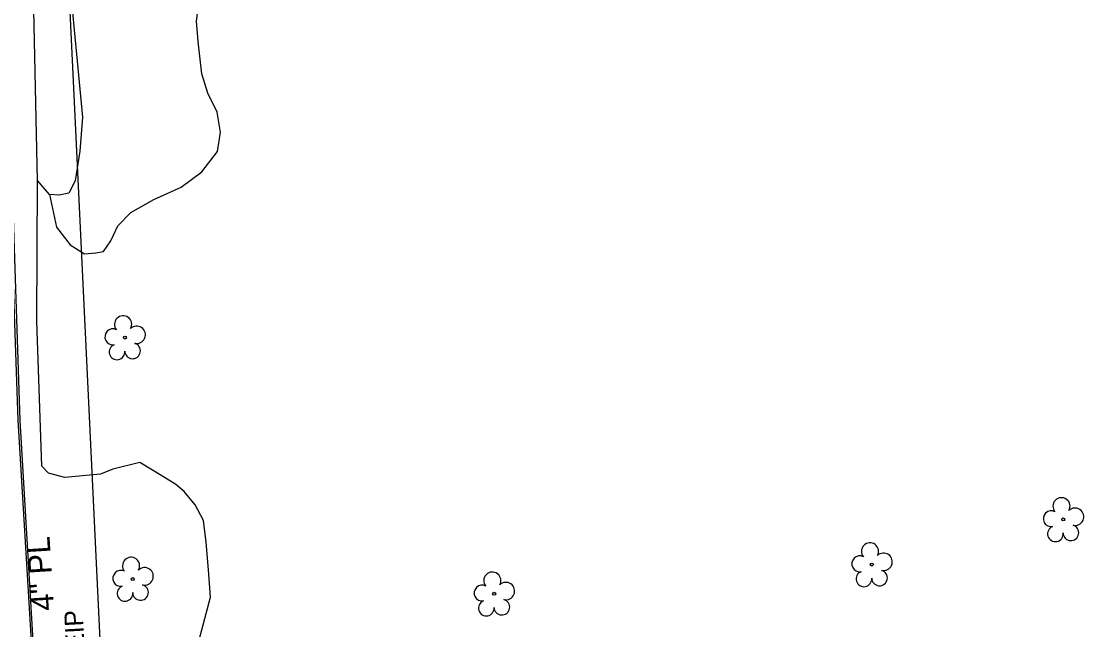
# Model space of a CAD drawing. Extents: x 2364404 to 2371833, y 798876 to 809754.
# Drawn here: x 2368827.2 to 2369057.7, y 804256.5 to 804388.6 of the extents above; entities that cross this region are included whole.
import ezdxf

# ---------------------------------------------------------------- set-up
doc = ezdxf.new("R2010")
doc.units = 0
for name, color, linetype in [('Exist Property Iron Pin Text', 7, 'Continuous'), ('Exist Right of Way Line', 7, 'Continuous'), ('Exist Utilities Gas UG Line SUE LOS B Text', 7, 'Continuous'), ('Exist Utilities Telephone UG FO SUE LOS B', 7, 'Continuous'), ('Exist Utilities Telephone UG FO SUE LOS C', 7, 'Continuous'), ('Exist Vegetation Hedge Row', 7, 'Continuous'), ('Exist Vegetation Tree CELL', 7, 'Continuous'), ('Exist Vegetation Woods Line', 7, 'Continuous')]:
    doc.layers.add(name, color=color, linetype=linetype)

msp = doc.modelspace()

# ---------------------------------------------------------------- linework, layer by layer
at = {"layer": 'Exist Right of Way Line'}
msp.add_line((2368872.19, 803672.3), (2368827.48, 804605.54), dxfattribs=at)
at = {"layer": 'Exist Utilities Telephone UG FO SUE LOS B'}
msp.add_lwpolyline([(2368861.04, 803605.91), (2368858.64, 803656.12), (2368855.27, 803706.1), (2368852.87, 803755.04), (2368850.2, 803804.85), (2368848.52, 803855.5), (2368846.96, 803898.33), (2368843.97, 803954.5), (2368841.85, 804004.47), (2368839.26, 804054.26), (2368838.03, 804081.66), (2368836.49, 804103.63), (2368834.47, 804153.29), (2368831.66, 804203.01), (2368829.46, 804252.85), (2368826.52, 804302.03), (2368824.79, 804352.47), (2368821.52, 804400.42)], dxfattribs=at)
at = {"layer": 'Exist Utilities Telephone UG FO SUE LOS C'}
msp.add_lwpolyline([(2368850.83, 803804.74), (2368849.01, 803855.51), (2368847.61, 803898.4), (2368844.52, 803954.53), (2368842.35, 804004.48), (2368839.7, 804054.27), (2368838.51, 804081.64), (2368836.86, 804103.68), (2368834.89, 804153.27), (2368832.04, 804202.98), (2368829.83, 804252.87), (2368826.94, 804302), (2368825.25, 804352.51), (2368822.14, 804400.4), (2368819.84, 804451.58), (2368818.3, 804481.26)], dxfattribs=at)
at = {"layer": 'Exist Vegetation Hedge Row'}
msp.add_line((2368830.57, 804323.56), (2368830.67, 804354.07), dxfattribs=at)
for points in [[(2368833.29, 804351), (2368834.83, 804343.93), (2368837.81, 804340.06), (2368840.88, 804338.17), (2368843.37, 804338.37), (2368845, 804338.63), (2368846.64, 804340.97), (2368848.16, 804344.22), (2368850.98, 804347.12), (2368855.97, 804349.92), (2368861.91, 804352.63), (2368866.35, 804355.93), (2368869.75, 804360.38), (2368870.4, 804364.53), (2368869.71, 804368.89), (2368867.7, 804373.02), (2368866.35, 804377.23), (2368865.55, 804384.26), (2368865.19, 804388.61), (2368865.68, 804392.45)], [(2368864.45, 804249.43), (2368868.28, 804263.6), (2368867.83, 804269.55), (2368867.34, 804275.53), (2368866.72, 804280.26), (2368864.93, 804283.66), (2368862.52, 804286.56), (2368860.74, 804288.08), (2368858.07, 804289.76), (2368852.94, 804292.86), (2368847.04, 804291.41), (2368844.38, 804290.34), (2368836.61, 804289.63), (2368833.09, 804290.56), (2368831.61, 804292.05), (2368830.57, 804323.56)]]:
    msp.add_lwpolyline(points, dxfattribs=at)
at = {"layer": 'Exist Vegetation Tree CELL'}
for p, q in [((2368849.67, 804319.98), (2368849.67, 804319.98)), ((2369053.29, 804280.49), (2369053.29, 804280.49)), ((2369011.74, 804270.7), (2369011.74, 804270.7)), ((2368851.39, 804267.55), (2368851.39, 804267.55)), ((2368929.8, 804264.35), (2368929.8, 804264.35))]:
    msp.add_line(p, q, dxfattribs=at)
for centre in [(2368849.67, 804319.98), (2369053.29, 804280.49), (2369011.74, 804270.7), (2368851.39, 804267.55), (2368929.8, 804264.35)]:
    msp.add_circle(centre, 0.326, dxfattribs=at)
for centre, radius, start, end in [((2368849.28, 804322.85), 1.86, 330.1651, 219.7134), ((2368847.06, 804320.13), 1.73, 62.6636, 279.3457), ((2368852.22, 804320.56), 1.9, 257.1011, 134.1999), ((2368851.34, 804317.08), 1.7, 181.2822, 74.56), ((2368847.96, 804316.85), 1.69, 111.5671, 6.231), ((2369052.91, 804283.36), 1.86, 330.1651, 219.7134), ((2369050.69, 804280.64), 1.73, 62.6636, 279.3457), ((2369055.84, 804281.07), 1.9, 257.1011, 134.1999), ((2369051.59, 804277.37), 1.69, 111.5671, 6.231), ((2369054.96, 804277.59), 1.7, 181.2822, 74.56), ((2369011.36, 804273.58), 1.86, 330.1651, 219.7134), ((2369009.14, 804270.86), 1.73, 62.6636, 279.3457), ((2369014.29, 804271.29), 1.9, 257.1011, 134.1999), ((2368851.01, 804270.42), 1.86, 330.1651, 219.7134), ((2368848.79, 804267.7), 1.73, 62.6636, 279.3457), ((2368853.94, 804268.14), 1.9, 257.1011, 134.1999), ((2368929.41, 804267.22), 1.86, 330.1651, 219.7134), ((2369010.04, 804267.58), 1.69, 111.5671, 6.231), ((2369013.42, 804267.8), 1.7, 181.2822, 74.56), ((2368849.69, 804264.43), 1.69, 111.5671, 6.231), ((2368853.06, 804264.65), 1.7, 181.2822, 74.56), ((2368927.19, 804264.5), 1.73, 62.6636, 279.3457), ((2368932.34, 804264.94), 1.9, 257.1011, 134.1999), ((2368928.09, 804261.23), 1.69, 111.5671, 6.231), ((2368931.47, 804261.45), 1.7, 181.2822, 74.56)]:
    msp.add_arc(centre, radius, start, end, dxfattribs=at)
at = {"layer": 'Exist Vegetation Woods Line'}
msp.add_lwpolyline([(2368830.67, 804354.07), (2368829.71, 804401.13), (2368831.03, 804405.14), (2368833.41, 804406.34), (2368835.6, 804404.08), (2368837.53, 804399), (2368840.48, 804367.79), (2368839.91, 804360.43), (2368838.91, 804354.02), (2368837.48, 804351.28), (2368835.39, 804350.86), (2368833.29, 804351), (2368830.67, 804354.07)], dxfattribs=at)

# ---------------------------------------------------------------- texts
at = {"layer": 'Exist Property Iron Pin Text'}
msp.add_text('EIP', height=4, rotation=93.0566, dxfattribs=at).set_placement((2368840.93, 804252.3))
at = {"layer": 'Exist Utilities Gas UG Line SUE LOS B Text'}
msp.add_text('4" PL', height=5, rotation=93.5985, dxfattribs=at).set_placement((2368834.32, 804260.8))

doc.saveas('drawing.dxf')
